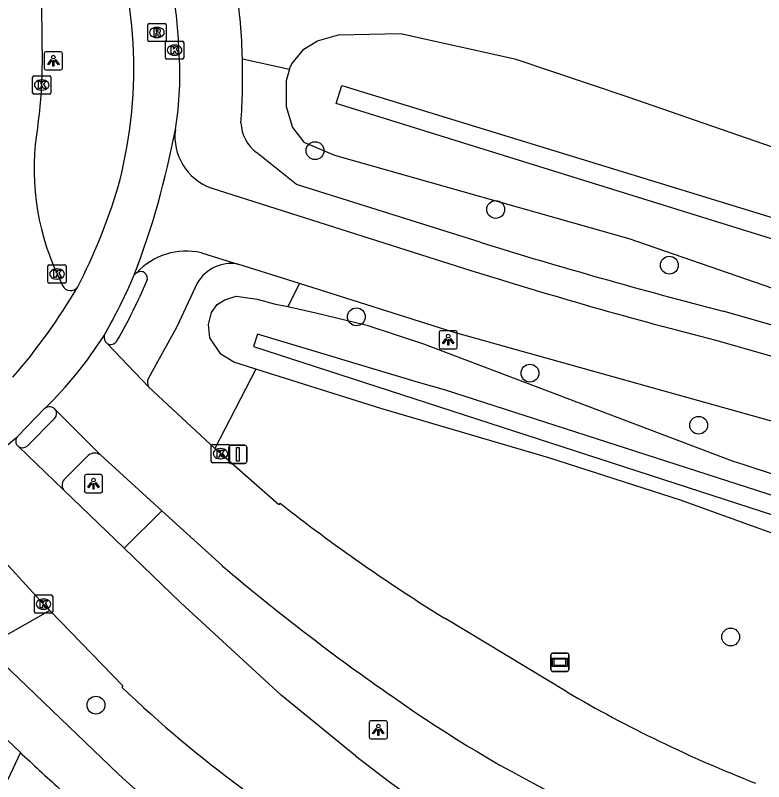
# Model space of a CAD drawing. Extents: x 155275 to 156263, y 382654 to 383635.
# Drawn here: x 155494.66 to 155535.66, y 382818.16 to 382860.16 of the extents above; entities that cross this region are included whole.
import ezdxf

# ---------------------------------------------------------------- set-up
doc = ezdxf.new("R2010")
doc.units = 0
for name, color, linetype in [('IMGEO_Berm_groen', 7, 'Continuous'), ('IMGEO_Boom', 7, 'Continuous'), ('IMGEO_Fietspad_gesloten', 7, 'Continuous'), ('IMGEO_Groenvoorziening', 7, 'Continuous'), ('IMGEO_Kolk', 7, 'Continuous'), ('IMGEO_Lichtpunt', 7, 'Continuous'), ('IMGEO_Rijbaan_regionaal_gesloten', 7, 'Continuous'), ('IMGEO_Rioolput', 7, 'Continuous'), ('IMGEO_Verkeersbordpaal', 7, 'Continuous'), ('IMGEO_Verklikker', 7, 'Continuous'), ('IMGEO_Voetpad_open', 7, 'Continuous'), ('IMGEO_Waterloop', 7, 'Continuous')]:
    doc.layers.add(name, color=color, linetype=linetype)

msp = doc.modelspace()

# ---------------------------------------------------------------- linework, layer by layer
at = {"layer": 'IMGEO_Berm_groen'}
for points in [[(155507.099, 382857.767), (155509.683, 382857.207)], [(155509.683, 382857.207), (155509.505, 382856.569), (155509.49, 382855.157), (155509.834, 382854.007), (155510.471, 382853.211), (155512.141, 382852.495), (155528.278, 382847.932), (155537.612, 382844.689), (155542.498, 382843.434), (155542.841, 382843.423), (155544.372, 382843.376), (155545.058, 382843.634), (155545.886, 382844.407), (155546.035, 382844.625)], [(155510.232, 382845.458), (155509.582, 382844.192)], [(155507.825, 382840.77), (155506.625, 382841.148), (155505.924, 382841.592), (155505.315, 382842.479), (155505.247, 382843.215), (155505.401, 382843.872), (155505.707, 382844.304), (155506.134, 382844.567), (155506.757, 382844.761), (155507.901, 382844.597), (155508.845, 382844.354), (155509.582, 382844.192)], [(155509.582, 382844.192), (155511.113, 382843.854), (155513.914, 382843.177), (155517.021, 382842.147), (155533.935, 382835.744), (155534.617, 382835.527), (155592.371, 382816.512), (155598.661, 382815.045), (155599.059, 382814.706), (155599.035, 382814.318), (155599.022, 382814.105), (155598.741, 382813.293), (155598.343, 382812.426), (155597.963, 382812.03), (155597.867, 382812.01)], [(155507.825, 382840.77), (155505.591, 382836.416)], [(155597.867, 382812.01), (155597.201, 382811.872), (155596.451, 382811.962), (155594.7, 382812.708), (155573.042, 382819.602), (155561.916, 382822.836), (155552.105, 382826.241), (155542.735, 382829.389), (155531.099, 382833.594), (155523.881, 382835.906), (155514.687, 382838.613), (155507.825, 382840.77)], [(155502.692, 382832.996), (155500.629, 382830.947)], [(155496.552, 382827.531), (155493.027, 382825.551)]]:
    msp.add_lwpolyline(points, dxfattribs=at)
at = {"layer": 'IMGEO_Boom'}
for centre in [(155511.078, 382852.741), (155520.976, 382849.519), (155530.49, 382846.464), (155513.342, 382843.633), (155522.852, 382840.546), (155532.094, 382837.691), (155533.849, 382826.087), (155499.076, 382822.353)]:
    msp.add_circle(centre, 0.489, dxfattribs=at)
at = {"layer": 'IMGEO_Fietspad_gesloten'}
for points in [[(155503.623, 382858.259), (155503.591, 382858.848)], [(155505.369, 382850.703), (155519.621, 382846.174)], [(155504.851, 382847.141), (155506.849, 382846.527)], [(155510.232, 382845.458), (155506.849, 382846.527)], [(155501.313, 382846.047), (155501.173, 382845.926)], [(155538.9, 382837.129), (155518.652, 382842.797), (155510.232, 382845.458)], [(155533.04, 382842.358), (155547.598, 382838.191), (155559.094, 382834.658), (155572.372, 382830.457)], [(155494.792, 382837.084), (155496.265, 382838.603)], [(155494.939, 382819.748), (155484.032, 382830.076)], [(155493.027, 382825.551), (155500.285, 382818.593)], [(155494.939, 382819.748), (155494.237, 382818.234)], [(155495.039, 382819.653), (155494.939, 382819.748)]]:
    msp.add_lwpolyline(points, dxfattribs=at)
for centre, radius, start, end in [((155476.303, 382857.231), 24.844, 344.7681, 19.5671), ((155469.312, 382856.627), 34.351, 3.7076, 9.4979), ((155485.064, 382856.91), 18.608, 350.6742, 4.1564), ((155457.386, 382862.609), 46.858, 339.1436, 349.283), ((155506.39, 382853.512), 2.989, 172.6328, 250.0257), ((155469.015, 382860.203), 32.672, 332.8134, 343.0969), ((155504.022, 382843.553), 3.682, 76.9926, 137.3721), ((155472.904, 382857.956), 30.722, 330.0473, 336.9474), ((155592.956, 383078.555), 243.678, 252.48531, 255.76606), ((155600.734, 382932.334), 154.494, 226.8323, 227.93047), ((155564.246, 382888.453), 94.718, 227.52433, 239.67549)]:
    msp.add_arc(centre, radius, start, end, dxfattribs=at)
at = {"layer": 'IMGEO_Groenvoorziening'}
msp.add_lwpolyline([(155509.683, 382857.207), (155509.686, 382857.22), (155509.803, 382857.492), (155510.464, 382858.305), (155511.221, 382858.76), (155512.363, 382859.081), (155515.757, 382859.159), (155522.027, 382857.764), (155528.214, 382855.694), (155537.025, 382852.647), (155545.495, 382849.034), (155546.28, 382848.593), (155546.666, 382847.799), (155546.852, 382846.735), (155546.534, 382845.357), (155546.035, 382844.625)], dxfattribs=at)
at = {"layer": 'IMGEO_Kolk'}
for p, q in [((155502.883, 382857.824), (155502.883, 382858.676)), ((155502.958, 382858.75), (155503.81, 382858.75)), ((155503.371, 382858.53), (155503.396, 382858.53)), ((155503.884, 382858.676), (155503.884, 382857.824)), ((155503.81, 382857.75), (155502.958, 382857.75)), ((155503.394, 382857.97), (155503.369, 382857.97)), ((155495.679, 382856.84), (155496.531, 382856.84)), ((155495.604, 382855.914), (155495.604, 382856.766)), ((155496.092, 382856.62), (155496.117, 382856.62)), ((155496.605, 382856.766), (155496.605, 382855.914)), ((155496.115, 382856.06), (155496.09, 382856.06)), ((155496.531, 382855.84), (155495.679, 382855.84)), ((155496.443, 382845.557), (155496.443, 382846.409)), ((155496.518, 382846.483), (155497.37, 382846.483)), ((155497.444, 382846.409), (155497.444, 382845.557)), ((155496.931, 382846.263), (155496.956, 382846.263)), ((155497.37, 382845.483), (155496.518, 382845.483)), ((155496.954, 382845.703), (155496.929, 382845.703)), ((155505.395, 382835.708), (155505.395, 382836.56)), ((155505.47, 382836.634), (155506.322, 382836.634)), ((155505.883, 382836.414), (155505.908, 382836.414)), ((155506.396, 382836.56), (155506.396, 382835.708)), ((155505.906, 382835.854), (155505.881, 382835.854)), ((155506.322, 382835.634), (155505.47, 382835.634)), ((155495.704, 382827.463), (155495.704, 382828.315)), ((155495.779, 382828.389), (155496.631, 382828.389)), ((155496.705, 382828.315), (155496.705, 382827.463)), ((155496.192, 382828.169), (155496.217, 382828.169)), ((155496.215, 382827.609), (155496.19, 382827.609)), ((155496.631, 382827.389), (155495.779, 382827.389))]:
    msp.add_line(p, q, dxfattribs=at)
for points in [[(155502.883, 382857.824), (155502.883, 382858.676)], [(155502.958, 382858.75), (155503.81, 382858.75)], [(155503.884, 382858.676), (155503.884, 382857.824)], [(155503.204, 382858.45), (155503.327, 382858.45), (155503.327, 382858.299), (155503.457, 382858.45), (155503.621, 382858.45), (155503.475, 382858.299), (155503.628, 382858.05), (155503.476, 382858.05), (155503.391, 382858.214), (155503.327, 382858.147), (155503.327, 382858.05), (155503.204, 382858.05), (155503.204, 382858.45)], [(155503.81, 382857.75), (155502.958, 382857.75)], [(155495.679, 382856.84), (155496.531, 382856.84)], [(155495.604, 382855.914), (155495.604, 382856.766)], [(155495.925, 382856.54), (155496.048, 382856.54), (155496.048, 382856.389), (155496.178, 382856.54), (155496.342, 382856.54), (155496.196, 382856.389), (155496.349, 382856.14), (155496.197, 382856.14), (155496.112, 382856.304), (155496.048, 382856.237), (155496.048, 382856.14), (155495.925, 382856.14), (155495.925, 382856.54)], [(155496.605, 382856.766), (155496.605, 382855.914)], [(155496.531, 382855.84), (155495.679, 382855.84)], [(155496.443, 382845.557), (155496.443, 382846.409)], [(155496.518, 382846.483), (155497.37, 382846.483)], [(155497.444, 382846.409), (155497.444, 382845.557)], [(155496.764, 382846.183), (155496.887, 382846.183), (155496.887, 382846.032), (155497.017, 382846.183), (155497.181, 382846.183), (155497.035, 382846.032), (155497.188, 382845.783), (155497.036, 382845.783), (155496.951, 382845.947), (155496.887, 382845.88), (155496.887, 382845.783), (155496.764, 382845.783), (155496.764, 382846.183)], [(155497.37, 382845.483), (155496.518, 382845.483)], [(155505.395, 382835.708), (155505.395, 382836.56)], [(155505.47, 382836.634), (155506.322, 382836.634)], [(155505.716, 382836.334), (155505.839, 382836.334), (155505.839, 382836.183), (155505.969, 382836.334), (155506.133, 382836.334), (155505.987, 382836.183), (155506.14, 382835.934), (155505.988, 382835.934), (155505.903, 382836.098), (155505.839, 382836.031), (155505.839, 382835.934), (155505.716, 382835.934), (155505.716, 382836.334)], [(155506.396, 382836.56), (155506.396, 382835.708)], [(155506.322, 382835.634), (155505.47, 382835.634)], [(155495.704, 382827.463), (155495.704, 382828.315)], [(155495.779, 382828.389), (155496.631, 382828.389)], [(155496.705, 382828.315), (155496.705, 382827.463)], [(155496.025, 382828.089), (155496.148, 382828.089), (155496.148, 382827.938), (155496.278, 382828.089), (155496.442, 382828.089), (155496.296, 382827.938), (155496.449, 382827.689), (155496.297, 382827.689), (155496.212, 382827.853), (155496.148, 382827.786), (155496.148, 382827.689), (155496.025, 382827.689), (155496.025, 382828.089)], [(155496.631, 382827.389), (155495.779, 382827.389)]]:
    msp.add_lwpolyline(points, dxfattribs=at)
for centre, start, end in [((155502.96, 382858.674), 91.552, 178.448), ((155502.96, 382858.674), 91.552, 178.448), ((155503.808, 382858.674), 1.552, 88.448), ((155503.808, 382858.674), 1.552, 88.448), ((155502.96, 382857.826), 181.552, 268.448), ((155502.96, 382857.826), 181.552, 268.448), ((155503.808, 382857.826), 271.552, 358.448), ((155503.808, 382857.826), 271.552, 358.448), ((155495.681, 382856.764), 91.552, 178.448), ((155495.681, 382856.764), 91.552, 178.448), ((155496.529, 382856.764), 1.552, 88.448), ((155496.529, 382856.764), 1.552, 88.448), ((155495.681, 382855.916), 181.552, 268.448), ((155495.681, 382855.916), 181.552, 268.448), ((155496.529, 382855.916), 271.552, 358.448), ((155496.529, 382855.916), 271.552, 358.448), ((155496.52, 382846.407), 91.552, 178.448), ((155496.52, 382846.407), 91.552, 178.448), ((155497.368, 382846.407), 1.552, 88.448), ((155497.368, 382846.407), 1.552, 88.448), ((155496.52, 382845.559), 181.552, 268.448), ((155496.52, 382845.559), 181.552, 268.448), ((155497.368, 382845.559), 271.552, 358.448), ((155497.368, 382845.559), 271.552, 358.448), ((155505.472, 382836.558), 91.552, 178.448), ((155505.472, 382836.558), 91.552, 178.448), ((155506.32, 382836.558), 1.552, 88.448), ((155506.32, 382836.558), 1.552, 88.448), ((155505.472, 382835.71), 181.552, 268.448), ((155505.472, 382835.71), 181.552, 268.448), ((155506.32, 382835.71), 271.552, 358.448), ((155506.32, 382835.71), 271.552, 358.448), ((155495.781, 382828.313), 91.552, 178.448), ((155495.781, 382828.313), 91.552, 178.448), ((155496.629, 382828.313), 1.552, 88.448), ((155496.629, 382828.313), 1.552, 88.448), ((155495.781, 382827.465), 181.552, 268.448), ((155495.781, 382827.465), 181.552, 268.448), ((155496.629, 382827.465), 271.552, 358.448), ((155496.629, 382827.465), 271.552, 358.448)]:
    msp.add_arc(centre, 0.0765, start, end, dxfattribs=at)
for centre, major_axis, ratio, start_param, end_param in [((155503.37, 382858.25), (-0.387, 0.002), 0.722429, 4.712389, 7.853982), ((155503.395, 382858.25), (-0.39, 0.002), 0.717154, 1.570796, 4.712389), ((155496.091, 382856.34), (-0.387, 0.002), 0.722429, 4.712389, 7.853982), ((155496.116, 382856.34), (-0.39, 0.002), 0.717154, 1.570796, 4.712389), ((155496.93, 382845.983), (-0.387, 0.002), 0.722429, 4.712389, 7.853982), ((155496.955, 382845.983), (-0.39, 0.002), 0.717154, 1.570796, 4.712389), ((155505.882, 382836.134), (-0.387, 0.002), 0.722429, 4.712389, 7.853982), ((155505.907, 382836.134), (-0.39, 0.002), 0.717154, 1.570796, 4.712389), ((155496.191, 382827.889), (-0.387, 0.002), 0.722429, 4.712389, 7.853982), ((155496.216, 382827.889), (-0.39, 0.002), 0.717154, 1.570796, 4.712389)]:
    msp.add_ellipse(centre, major_axis=major_axis, ratio=ratio, start_param=start_param, end_param=end_param, dxfattribs=at)
at = {"layer": 'IMGEO_Lichtpunt'}
for p, q in [((155496.243, 382858.069), (155496.243, 382857.262)), ((155496.243, 382858.069), (155496.243, 382857.262)), ((155497.145, 382858.164), (155496.337, 382858.164)), ((155497.145, 382858.164), (155496.337, 382858.164)), ((155497.239, 382857.262), (155497.239, 382858.069)), ((155497.239, 382857.262), (155497.239, 382858.069)), ((155496.337, 382857.168), (155497.145, 382857.168)), ((155496.337, 382857.168), (155497.145, 382857.168)), ((155517.876, 382842.78), (155517.876, 382841.973)), ((155517.876, 382842.78), (155517.876, 382841.973)), ((155518.778, 382842.875), (155517.97, 382842.875)), ((155518.778, 382842.875), (155517.97, 382842.875)), ((155518.872, 382841.973), (155518.872, 382842.78)), ((155518.872, 382841.973), (155518.872, 382842.78)), ((155517.97, 382841.879), (155518.778, 382841.879)), ((155517.97, 382841.879), (155518.778, 382841.879)), ((155499.344, 382834.984), (155498.536, 382834.984)), ((155499.344, 382834.984), (155498.536, 382834.984)), ((155498.442, 382834.889), (155498.442, 382834.082)), ((155498.442, 382834.889), (155498.442, 382834.082)), ((155499.438, 382834.082), (155499.438, 382834.889)), ((155499.438, 382834.082), (155499.438, 382834.889)), ((155498.536, 382833.988), (155499.344, 382833.988)), ((155498.536, 382833.988), (155499.344, 382833.988)), ((155514.044, 382821.403), (155514.044, 382820.596)), ((155514.044, 382821.403), (155514.044, 382820.596)), ((155514.946, 382821.498), (155514.138, 382821.498)), ((155514.946, 382821.498), (155514.138, 382821.498)), ((155515.04, 382820.596), (155515.04, 382821.403)), ((155515.04, 382820.596), (155515.04, 382821.403)), ((155514.138, 382820.502), (155514.946, 382820.502)), ((155514.138, 382820.502), (155514.946, 382820.502))]:
    msp.add_line(p, q, dxfattribs=at)
for points in [[(155496.617, 382857.733), (155496.656, 382857.705), (155496.468, 382857.443), (155496.43, 382857.47), (155496.617, 382857.733)], [(155496.719, 382857.685), (155496.766, 382857.685), (155496.766, 382857.363), (155496.719, 382857.363), (155496.719, 382857.685)], [(155496.829, 382857.705), (155496.867, 382857.732), (155497.054, 382857.47), (155497.015, 382857.442), (155496.829, 382857.705)], [(155518.25, 382842.444), (155518.289, 382842.416), (155518.101, 382842.154), (155518.063, 382842.181), (155518.25, 382842.444)], [(155518.352, 382842.396), (155518.399, 382842.396), (155518.399, 382842.074), (155518.352, 382842.074), (155518.352, 382842.396)], [(155518.462, 382842.416), (155518.5, 382842.443), (155518.687, 382842.181), (155518.648, 382842.153), (155518.462, 382842.416)], [(155498.816, 382834.553), (155498.855, 382834.525), (155498.667, 382834.263), (155498.629, 382834.29), (155498.816, 382834.553)], [(155499.028, 382834.525), (155499.066, 382834.552), (155499.253, 382834.29), (155499.214, 382834.262), (155499.028, 382834.525)], [(155498.918, 382834.505), (155498.965, 382834.505), (155498.965, 382834.183), (155498.918, 382834.183), (155498.918, 382834.505)], [(155514.418, 382821.067), (155514.457, 382821.039), (155514.269, 382820.777), (155514.231, 382820.804), (155514.418, 382821.067)], [(155514.52, 382821.019), (155514.567, 382821.019), (155514.567, 382820.697), (155514.52, 382820.697), (155514.52, 382821.019)], [(155514.63, 382821.039), (155514.668, 382821.066), (155514.855, 382820.804), (155514.816, 382820.776), (155514.63, 382821.039)]]:
    msp.add_lwpolyline(points, dxfattribs=at)
for centre in [(155496.742, 382857.867), (155518.375, 382842.578), (155498.941, 382834.687), (155514.543, 382821.201)]:
    msp.add_circle(centre, 0.0994, dxfattribs=at)
for centre, start, end in [((155496.337, 382858.069), 90, 180), ((155496.337, 382858.069), 90, 180), ((155497.145, 382858.069), 0, 90), ((155497.145, 382858.069), 0, 90), ((155496.337, 382857.262), 180, 270), ((155496.337, 382857.262), 180, 270), ((155497.145, 382857.262), 270, 0), ((155497.145, 382857.262), 270, 360), ((155517.97, 382842.78), 90, 180), ((155517.97, 382842.78), 90, 180), ((155518.778, 382842.78), 0, 90), ((155518.778, 382842.78), 0, 90), ((155517.97, 382841.973), 180, 270), ((155517.97, 382841.973), 180, 270), ((155518.778, 382841.973), 270, 0), ((155518.778, 382841.973), 270, 360), ((155498.536, 382834.889), 90, 180), ((155498.536, 382834.889), 90, 180), ((155499.344, 382834.889), 0, 90), ((155499.344, 382834.889), 0, 90), ((155498.536, 382834.082), 180, 270), ((155498.536, 382834.082), 180, 270), ((155499.344, 382834.082), 270, 0), ((155499.344, 382834.082), 270, 360), ((155514.138, 382821.403), 90, 180), ((155514.138, 382821.403), 90, 180), ((155514.946, 382821.403), 0, 90), ((155514.946, 382821.403), 0, 90), ((155514.138, 382820.596), 180, 270), ((155514.138, 382820.596), 180, 270), ((155514.946, 382820.596), 270, 0), ((155514.946, 382820.596), 270, 360)]:
    msp.add_arc(centre, 0.0946, start, end, dxfattribs=at)
at = {"layer": 'IMGEO_Rijbaan_regionaal_gesloten'}
for points in [[(155496.086, 382860.598), (155496.13, 382857.437)], [(155496.944, 382845.983), (155497.245, 382845.342)], [(155501.97, 382839.771), (155499.683, 382842.171)], [(155505.591, 382836.416), (155501.97, 382839.771)], [(155496.859, 382838.543), (155499.32, 382836.065)], [(155497.293, 382834.161), (155494.827, 382836.519)], [(155509.174, 382833.414), (155509.103, 382833.338), (155505.896, 382836.134), (155505.591, 382836.416)], [(155499.32, 382836.065), (155502.692, 382832.996)], [(155500.629, 382830.947), (155497.293, 382834.161)], [(155502.692, 382832.996), (155505.999, 382829.984)], [(155493.31, 382831.032), (155496.205, 382827.889), (155496.552, 382827.531)], [(155513.294, 382819.57), (155509.222, 382822.897), (155503.707, 382827.982), (155500.629, 382830.947)], [(155496.552, 382827.531), (155500.553, 382823.412), (155500.492, 382823.34)], [(155524.867, 382823.083), (155518.235, 382827.084)]]:
    msp.add_lwpolyline(points, dxfattribs=at)
for centre, radius, start, end in [((155473.708, 382857.388), 22.423, 351.6261, 0.1241), ((155509.543, 382851.751), 13.857, 170.1433, 204.5985), ((155468.638, 382862.634), 34.175, 319.2548, 329.4751), ((155497.681, 382845.558), 0.486, 206.3267, 324.6021), ((155480.32, 382854.874), 22.782, 314.4201, 327.4502), ((155500.019, 382842.543), 0.502, 171.5556, 227.9148), ((155496.534, 382838.299), 0.406, 36.9574, 131.5069), ((155465.63, 382870.936), 44.681, 303.9841, 310.7433), ((155495.05, 382836.816), 0.372, 133.9472, 233.1423), ((155568.873, 382909.219), 96.49, 231.77845, 238.34538), ((155583.016, 382920.638), 118.953, 229.64959, 235.33173), ((155547.068, 382872.023), 67.375, 226.26692, 233.63201), ((155555.003, 382878.56), 68.417, 234.5815, 253.19396), ((155561.802, 382886.22), 73.147, 239.67217, 248.67512), ((155562.086, 382881.561), 78.889, 231.79422, 249.93865)]:
    msp.add_arc(centre, radius, start, end, dxfattribs=at)
at = {"layer": 'IMGEO_Rioolput'}
for p, q in [((155501.916, 382858.79), (155501.916, 382859.642)), ((155501.991, 382859.716), (155502.843, 382859.716)), ((155502.404, 382859.496), (155502.429, 382859.496)), ((155502.917, 382859.642), (155502.917, 382858.79)), ((155502.427, 382858.936), (155502.402, 382858.936)), ((155502.843, 382858.716), (155501.991, 382858.716))]:
    msp.add_line(p, q, dxfattribs=at)
for points in [[(155501.916, 382858.79), (155501.916, 382859.642)], [(155501.991, 382859.716), (155502.843, 382859.716)], [(155502.505, 382859.414), (155502.253, 382859.416), (155502.253, 382859.016)], [(155502.431, 382859.335), (155502.377, 382859.335), (155502.377, 382859.254)], [(155502.917, 382859.642), (155502.917, 382858.79)], [(155502.253, 382859.016), (155502.377, 382859.016), (155502.377, 382859.178), (155502.388, 382859.178)], [(155502.377, 382859.254), (155502.429, 382859.254)], [(155502.435, 382859.149), (155502.506, 382859.016), (155502.646, 382859.016), (155502.581, 382859.142)], [(155502.843, 382858.716), (155501.991, 382858.716)]]:
    msp.add_lwpolyline(points, dxfattribs=at)
for centre, radius, start, end in [((155501.993, 382859.64), 0.0765, 91.552, 178.448), ((155501.993, 382859.64), 0.0765, 91.552, 178.448), ((155502.437, 382859.239), 0.0964, 77.0061, 93.1865), ((155502.451, 382859.296), 0.0378, 276.6634, 79.6772), ((155502.504, 382859.304), 0.109, 350.3612, 89.416), ((155502.841, 382859.64), 0.0765, 1.552, 88.448), ((155502.841, 382859.64), 0.0765, 1.552, 88.448), ((155502.387, 382859.125), 0.0533, 26.0293, 88.6989), ((155502.413, 382859.443), 0.19, 274.7715, 282.9687), ((155502.502, 382859.304), 0.112, 277.5842, 350.9817), ((155502.486, 382859.089), 0.108, 29.5134, 73.7905), ((155501.993, 382858.792), 0.0765, 181.552, 268.448), ((155501.993, 382858.792), 0.0765, 181.552, 268.448), ((155502.841, 382858.792), 0.0765, 271.552, 358.448), ((155502.841, 382858.792), 0.0765, 271.552, 358.448)]:
    msp.add_arc(centre, radius, start, end, dxfattribs=at)
for centre, major_axis, ratio, start_param, end_param in [((155502.403, 382859.216), (-0.387, 0.002), 0.722429, 4.712389, 7.853982), ((155502.428, 382859.216), (-0.39, 0.002), 0.717154, 1.570796, 4.712389)]:
    msp.add_ellipse(centre, major_axis=major_axis, ratio=ratio, start_param=start_param, end_param=end_param, dxfattribs=at)
at = {"layer": 'IMGEO_Verkeersbordpaal'}
for p, q in [((155506.347, 382835.699), (155506.347, 382836.499)), ((155506.347, 382836.499), (155506.347, 382835.699)), ((155506.447, 382836.599), (155507.237, 382836.599)), ((155507.237, 382836.599), (155506.447, 382836.599)), ((155507.337, 382836.499), (155507.337, 382835.699)), ((155507.337, 382835.699), (155507.337, 382836.499)), ((155507.237, 382835.599), (155506.447, 382835.599)), ((155506.447, 382835.599), (155507.237, 382835.599))]:
    msp.add_line(p, q, dxfattribs=at)
msp.add_lwpolyline([(155506.767, 382836.474), (155506.917, 382836.474), (155506.917, 382835.724), (155506.767, 382835.724), (155506.767, 382836.474)], dxfattribs=at)
for centre, start, end in [((155506.447, 382836.499), 90, 180), ((155506.447, 382836.499), 90, 180), ((155507.237, 382836.499), 0, 90), ((155507.237, 382836.499), 360, 90), ((155506.447, 382835.699), 180, 270), ((155506.447, 382835.699), 180, 270), ((155507.237, 382835.699), 270, 0), ((155507.237, 382835.699), 270, 0)]:
    msp.add_arc(centre, 0.1, start, end, dxfattribs=at)
at = {"layer": 'IMGEO_Verklikker'}
for p, q in [((155523.994, 382824.303), (155523.994, 382825.103)), ((155523.994, 382825.103), (155523.994, 382824.303)), ((155524.094, 382825.203), (155524.884, 382825.203)), ((155524.884, 382825.203), (155524.094, 382825.203)), ((155524.984, 382825.103), (155524.984, 382824.303)), ((155524.984, 382824.303), (155524.984, 382825.103)), ((155524.884, 382824.203), (155524.094, 382824.203)), ((155524.094, 382824.203), (155524.884, 382824.203))]:
    msp.add_line(p, q, dxfattribs=at)
for points in [[(155524.095, 382824.935), (155524.883, 382824.935), (155524.883, 382824.471), (155524.095, 382824.471), (155524.095, 382824.935)], [(155524.16, 382824.87), (155524.16, 382824.536), (155524.818, 382824.536), (155524.818, 382824.87), (155524.16, 382824.87)]]:
    msp.add_lwpolyline(points, dxfattribs=at)
for centre, start, end in [((155524.094, 382825.103), 90, 180), ((155524.094, 382825.103), 90, 180), ((155524.884, 382825.103), 0, 90), ((155524.884, 382825.103), 360, 90), ((155524.094, 382824.303), 180, 270), ((155524.094, 382824.303), 180, 270), ((155524.884, 382824.303), 270, 0), ((155524.884, 382824.303), 270, 0)]:
    msp.add_arc(centre, 0.1, start, end, dxfattribs=at)
at = {"layer": 'IMGEO_Voetpad_open'}
for points in [[(155520.12, 382847.717), (155510.065, 382850.885), (155507.878, 382852.641)], [(155504.623, 382845.48), (155503.5, 382843.083), (155501.95, 382840.273)], [(155572.372, 382830.457), (155572.828, 382832.003), (155548.087, 382839.742), (155533.441, 382843.944)], [(155495.3, 382836.549), (155496.822, 382838.075)], [(155498.655, 382836.033), (155497.385, 382834.772)]]:
    msp.add_lwpolyline(points, dxfattribs=at)
for centre, radius, start, end in [((155472.403, 382856.794), 34.71, 1.6065, 8.0691), ((155471.771, 382856.81), 35.341, 355.8658, 1.5519), ((155509.122, 382854.337), 2.103, 182.0398, 233.745), ((155606.73, 383128.103), 293.458, 252.83421, 255.53762), ((155506.49, 382844.401), 2.156, 80.4144, 149.9655), ((155501.526, 382845.749), 0.366, 335.9786, 125.6136), ((155474.009, 382857.429), 30.26, 330.0496, 336.9882), ((155499.881, 382842.517), 0.398, 240.2564, 330.7159), ((155502.375, 382840.039), 0.485, 151.112, 213.451), ((155496.536, 382838.333), 0.385, 317.9597, 32.9995), ((155495.044, 382836.843), 0.39, 236.2394, 311.0188), ((155499.007, 382835.644), 0.525, 53.3742, 132.1357), ((155497.708, 382834.411), 0.485, 131.8358, 211.0385)]:
    msp.add_arc(centre, radius, start, end, dxfattribs=at)
at = {"layer": 'IMGEO_Waterloop'}
for points in [[(155512.546, 382856.315), (155544.443, 382846.526), (155544.197, 382845.39), (155512.241, 382855.332), (155512.546, 382856.315)], [(155507.932, 382842.691), (155507.698, 382842.012), (155597.339, 382812.933), (155597.715, 382813.99), (155518.165, 382839.635), (155516.75, 382840.029), (155507.932, 382842.691)]]:
    msp.add_lwpolyline(points, dxfattribs=at)

doc.saveas('drawing.dxf')
